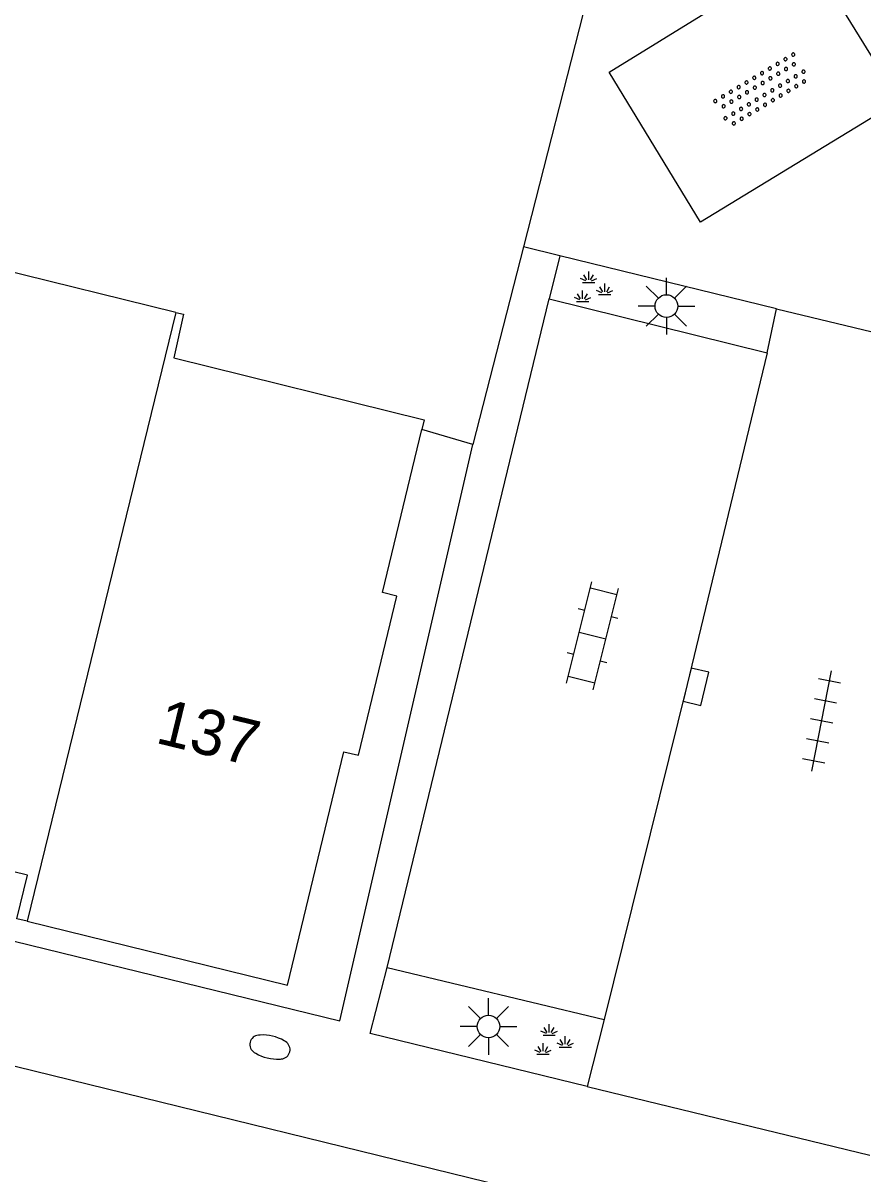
# Model space of a CAD drawing. Extents: x 125000 to 129004, y 397500 to 399008.
# Drawn here: x 126211.34 to 126229.84, y 398171.13 to 398196.47 of the extents above; entities that cross this region are included whole.
import ezdxf

# ---------------------------------------------------------------- set-up
doc = ezdxf.new("R2010")
doc.units = 0
for name, color, linetype in [('gg-afsc-hekwerk', 7, 'Continuous'), ('gg-anno-huisnummerreeks BGT', 7, 'Continuous'), ('gg-bbg-hoofdgebouw', 7, 'Continuous'), ('gg-bbg-tussenscheiding', 7, 'Continuous'), ('gg-knt-verharding', 7, 'Continuous'), ('gt-grn-weggrens', 7, 'Continuous'), ('gt-symb-brandkraan', 7, 'Continuous'), ('gt-symb-groenvak', 7, 'Continuous'), ('gt-symb-klinker verharding', 7, 'Continuous'), ('gt-symb-kolk', 7, 'Continuous'), ('gt-symb-lichtmast', 7, 'Continuous'), ('gt-symb-overige verharding', 7, 'Continuous'), ('gt-symb-tegel verharding', 7, 'Continuous')]:
    doc.layers.add(name, color=color, linetype=linetype)

# ---------------------------------------------------------------- blocks, each defined once
blk = doc.blocks.new('gt0-OVH')
at = {"layer": 'gt-symb-overige verharding'}
for points in [[(-0.972, 0.298), (-0.967, 0.308), (-0.965, 0.319), (-0.966, 0.33), (-0.971, 0.34), (-0.978, 0.348), (-0.988, 0.353), (-0.999, 0.355), (-1.01, 0.354), (-1.02, 0.349), (-1.028, 0.342), (-1.033, 0.332), (-1.035, 0.321), (-1.034, 0.31), (-1.029, 0.3), (-1.022, 0.292), (-1.012, 0.287), (-1.001, 0.285), (-0.99, 0.286), (-0.98, 0.291)], [(-0.772, 0.298), (-0.767, 0.308), (-0.765, 0.319), (-0.766, 0.33), (-0.771, 0.34), (-0.778, 0.348), (-0.788, 0.353), (-0.799, 0.355), (-0.81, 0.354), (-0.82, 0.349), (-0.828, 0.342), (-0.833, 0.332), (-0.835, 0.321), (-0.834, 0.31), (-0.829, 0.3), (-0.822, 0.292), (-0.812, 0.287), (-0.801, 0.285), (-0.79, 0.286), (-0.78, 0.291)], [(-0.572, 0.298), (-0.567, 0.308), (-0.565, 0.319), (-0.566, 0.33), (-0.571, 0.34), (-0.578, 0.348), (-0.588, 0.353), (-0.599, 0.355), (-0.61, 0.354), (-0.62, 0.349), (-0.628, 0.342), (-0.633, 0.332), (-0.635, 0.321), (-0.634, 0.31), (-0.629, 0.3), (-0.622, 0.292), (-0.612, 0.287), (-0.601, 0.285), (-0.59, 0.286), (-0.58, 0.291)], [(-0.372, 0.298), (-0.367, 0.308), (-0.365, 0.319), (-0.366, 0.33), (-0.371, 0.34), (-0.378, 0.348), (-0.388, 0.353), (-0.399, 0.355), (-0.41, 0.354), (-0.42, 0.349), (-0.428, 0.342), (-0.433, 0.332), (-0.435, 0.321), (-0.434, 0.31), (-0.429, 0.3), (-0.422, 0.292), (-0.412, 0.287), (-0.401, 0.285), (-0.39, 0.286), (-0.38, 0.291)], [(-0.172, 0.298), (-0.167, 0.308), (-0.165, 0.319), (-0.166, 0.33), (-0.171, 0.34), (-0.178, 0.348), (-0.188, 0.353), (-0.199, 0.355), (-0.21, 0.354), (-0.22, 0.349), (-0.228, 0.342), (-0.233, 0.332), (-0.235, 0.321), (-0.234, 0.31), (-0.229, 0.3), (-0.222, 0.292), (-0.212, 0.287), (-0.201, 0.285), (-0.19, 0.286), (-0.18, 0.291)], [(0.028, 0.298), (0.033, 0.308), (0.035, 0.319), (0.034, 0.33), (0.029, 0.34), (0.022, 0.348), (0.012, 0.353), (0.001, 0.355), (-0.01, 0.354), (-0.02, 0.349), (-0.028, 0.342), (-0.033, 0.332), (-0.035, 0.321), (-0.034, 0.31), (-0.029, 0.3), (-0.022, 0.292), (-0.012, 0.287), (-0.001, 0.285), (0.01, 0.286), (0.02, 0.291)], [(0.228, 0.298), (0.233, 0.308), (0.235, 0.319), (0.234, 0.33), (0.229, 0.34), (0.222, 0.348), (0.212, 0.353), (0.201, 0.355), (0.19, 0.354), (0.18, 0.349), (0.172, 0.342), (0.167, 0.332), (0.165, 0.321), (0.166, 0.31), (0.171, 0.3), (0.178, 0.292), (0.188, 0.287), (0.199, 0.285), (0.21, 0.286), (0.22, 0.291)], [(0.428, 0.298), (0.433, 0.308), (0.435, 0.319), (0.434, 0.33), (0.429, 0.34), (0.422, 0.348), (0.412, 0.353), (0.401, 0.355), (0.39, 0.354), (0.38, 0.349), (0.372, 0.342), (0.367, 0.332), (0.365, 0.321), (0.366, 0.31), (0.371, 0.3), (0.378, 0.292), (0.388, 0.287), (0.399, 0.285), (0.41, 0.286), (0.42, 0.291)], [(0.628, 0.298), (0.633, 0.308), (0.635, 0.319), (0.634, 0.33), (0.629, 0.34), (0.622, 0.348), (0.612, 0.353), (0.601, 0.355), (0.59, 0.354), (0.58, 0.349), (0.572, 0.342), (0.567, 0.332), (0.565, 0.321), (0.566, 0.31), (0.571, 0.3), (0.578, 0.292), (0.588, 0.287), (0.599, 0.285), (0.61, 0.286), (0.62, 0.291)], [(0.828, 0.298), (0.833, 0.308), (0.835, 0.319), (0.834, 0.33), (0.829, 0.34), (0.822, 0.348), (0.812, 0.353), (0.801, 0.355), (0.79, 0.354), (0.78, 0.349), (0.772, 0.342), (0.767, 0.332), (0.765, 0.321), (0.766, 0.31), (0.771, 0.3), (0.778, 0.292), (0.788, 0.287), (0.799, 0.285), (0.81, 0.286), (0.82, 0.291)], [(1.028, 0.298), (1.033, 0.308), (1.035, 0.319), (1.034, 0.33), (1.029, 0.34), (1.022, 0.348), (1.012, 0.353), (1.001, 0.355), (0.99, 0.354), (0.98, 0.349), (0.972, 0.342), (0.967, 0.332), (0.965, 0.321), (0.966, 0.31), (0.971, 0.3), (0.978, 0.292), (0.988, 0.287), (0.999, 0.285), (1.01, 0.286), (1.02, 0.291)], [(-0.872, 0.106), (-0.867, 0.116), (-0.865, 0.126), (-0.866, 0.137), (-0.871, 0.147), (-0.878, 0.156), (-0.888, 0.161), (-0.899, 0.163), (-0.91, 0.162), (-0.92, 0.157), (-0.928, 0.15), (-0.933, 0.14), (-0.935, 0.129), (-0.934, 0.118), (-0.929, 0.108), (-0.922, 0.1), (-0.912, 0.095), (-0.901, 0.092), (-0.89, 0.094), (-0.88, 0.098)], [(-0.672, 0.106), (-0.667, 0.116), (-0.665, 0.126), (-0.666, 0.137), (-0.671, 0.147), (-0.678, 0.156), (-0.688, 0.161), (-0.699, 0.163), (-0.71, 0.162), (-0.72, 0.157), (-0.728, 0.15), (-0.733, 0.14), (-0.735, 0.129), (-0.734, 0.118), (-0.729, 0.108), (-0.722, 0.1), (-0.712, 0.095), (-0.701, 0.092), (-0.69, 0.094), (-0.68, 0.098)], [(-0.472, 0.106), (-0.467, 0.116), (-0.465, 0.126), (-0.466, 0.137), (-0.471, 0.147), (-0.478, 0.156), (-0.488, 0.161), (-0.499, 0.163), (-0.51, 0.162), (-0.52, 0.157), (-0.528, 0.15), (-0.533, 0.14), (-0.535, 0.129), (-0.534, 0.118), (-0.529, 0.108), (-0.522, 0.1), (-0.512, 0.095), (-0.501, 0.092), (-0.49, 0.094), (-0.48, 0.098)], [(-0.272, 0.106), (-0.267, 0.116), (-0.265, 0.126), (-0.266, 0.137), (-0.271, 0.147), (-0.278, 0.156), (-0.288, 0.161), (-0.299, 0.163), (-0.31, 0.162), (-0.32, 0.157), (-0.328, 0.15), (-0.333, 0.14), (-0.335, 0.129), (-0.334, 0.118), (-0.329, 0.108), (-0.322, 0.1), (-0.312, 0.095), (-0.301, 0.092), (-0.29, 0.094), (-0.28, 0.098)], [(-0.072, 0.106), (-0.067, 0.116), (-0.065, 0.126), (-0.066, 0.137), (-0.071, 0.147), (-0.078, 0.156), (-0.088, 0.161), (-0.099, 0.163), (-0.11, 0.162), (-0.12, 0.157), (-0.128, 0.15), (-0.133, 0.14), (-0.135, 0.129), (-0.134, 0.118), (-0.129, 0.108), (-0.122, 0.1), (-0.112, 0.095), (-0.101, 0.092), (-0.09, 0.094), (-0.08, 0.098)], [(0.128, 0.106), (0.133, 0.116), (0.135, 0.126), (0.134, 0.137), (0.129, 0.147), (0.122, 0.156), (0.112, 0.161), (0.101, 0.163), (0.09, 0.162), (0.08, 0.157), (0.072, 0.15), (0.067, 0.14), (0.065, 0.129), (0.066, 0.118), (0.071, 0.108), (0.078, 0.1), (0.088, 0.095), (0.099, 0.092), (0.11, 0.094), (0.12, 0.098)], [(0.328, 0.106), (0.333, 0.116), (0.335, 0.126), (0.334, 0.137), (0.329, 0.147), (0.322, 0.156), (0.312, 0.161), (0.301, 0.163), (0.29, 0.162), (0.28, 0.157), (0.272, 0.15), (0.267, 0.14), (0.265, 0.129), (0.266, 0.118), (0.271, 0.108), (0.278, 0.1), (0.288, 0.095), (0.299, 0.092), (0.31, 0.094), (0.32, 0.098)], [(0.528, 0.106), (0.533, 0.116), (0.535, 0.126), (0.534, 0.137), (0.529, 0.147), (0.522, 0.156), (0.512, 0.161), (0.501, 0.163), (0.49, 0.162), (0.48, 0.157), (0.472, 0.15), (0.467, 0.14), (0.465, 0.129), (0.466, 0.118), (0.471, 0.108), (0.478, 0.1), (0.488, 0.095), (0.499, 0.092), (0.51, 0.094), (0.52, 0.098)], [(0.728, 0.106), (0.733, 0.116), (0.735, 0.126), (0.734, 0.137), (0.729, 0.147), (0.722, 0.156), (0.712, 0.161), (0.701, 0.163), (0.69, 0.162), (0.68, 0.157), (0.672, 0.15), (0.667, 0.14), (0.665, 0.129), (0.666, 0.118), (0.671, 0.108), (0.678, 0.1), (0.688, 0.095), (0.699, 0.092), (0.71, 0.094), (0.72, 0.098)], [(0.928, 0.106), (0.933, 0.116), (0.935, 0.126), (0.934, 0.137), (0.929, 0.147), (0.922, 0.156), (0.912, 0.161), (0.901, 0.163), (0.89, 0.162), (0.88, 0.157), (0.872, 0.15), (0.867, 0.14), (0.865, 0.129), (0.866, 0.118), (0.871, 0.108), (0.878, 0.1), (0.888, 0.095), (0.899, 0.092), (0.91, 0.094), (0.92, 0.098)], [(-0.972, -0.142), (-0.967, -0.132), (-0.965, -0.121), (-0.966, -0.11), (-0.971, -0.1), (-0.978, -0.092), (-0.988, -0.087), (-0.999, -0.085), (-1.01, -0.086), (-1.02, -0.091), (-1.028, -0.098), (-1.033, -0.108), (-1.035, -0.119), (-1.034, -0.13), (-1.029, -0.14), (-1.022, -0.148), (-1.012, -0.153), (-1.001, -0.155), (-0.99, -0.154), (-0.98, -0.149)], [(-0.772, -0.142), (-0.767, -0.132), (-0.765, -0.121), (-0.766, -0.11), (-0.771, -0.1), (-0.778, -0.092), (-0.788, -0.087), (-0.799, -0.085), (-0.81, -0.086), (-0.82, -0.091), (-0.828, -0.098), (-0.833, -0.108), (-0.835, -0.119), (-0.834, -0.13), (-0.829, -0.14), (-0.822, -0.148), (-0.812, -0.153), (-0.801, -0.155), (-0.79, -0.154), (-0.78, -0.149)], [(-0.572, -0.142), (-0.567, -0.132), (-0.565, -0.121), (-0.566, -0.11), (-0.571, -0.1), (-0.578, -0.092), (-0.588, -0.087), (-0.599, -0.085), (-0.61, -0.086), (-0.62, -0.091), (-0.628, -0.098), (-0.633, -0.108), (-0.635, -0.119), (-0.634, -0.13), (-0.629, -0.14), (-0.622, -0.148), (-0.612, -0.153), (-0.601, -0.155), (-0.59, -0.154), (-0.58, -0.149)], [(-0.372, -0.142), (-0.367, -0.132), (-0.365, -0.121), (-0.366, -0.11), (-0.371, -0.1), (-0.378, -0.092), (-0.388, -0.087), (-0.399, -0.085), (-0.41, -0.086), (-0.42, -0.091), (-0.428, -0.098), (-0.433, -0.108), (-0.435, -0.119), (-0.434, -0.13), (-0.429, -0.14), (-0.422, -0.148), (-0.412, -0.153), (-0.401, -0.155), (-0.39, -0.154), (-0.38, -0.149)], [(-0.172, -0.142), (-0.167, -0.132), (-0.165, -0.121), (-0.166, -0.11), (-0.171, -0.1), (-0.178, -0.092), (-0.188, -0.087), (-0.199, -0.085), (-0.21, -0.086), (-0.22, -0.091), (-0.228, -0.098), (-0.233, -0.108), (-0.235, -0.119), (-0.234, -0.13), (-0.229, -0.14), (-0.222, -0.148), (-0.212, -0.153), (-0.201, -0.155), (-0.19, -0.154), (-0.18, -0.149)], [(0.028, -0.142), (0.033, -0.132), (0.035, -0.121), (0.034, -0.11), (0.029, -0.1), (0.022, -0.092), (0.012, -0.087), (0.001, -0.085), (-0.01, -0.086), (-0.02, -0.091), (-0.028, -0.098), (-0.033, -0.108), (-0.035, -0.119), (-0.034, -0.13), (-0.029, -0.14), (-0.022, -0.148), (-0.012, -0.153), (-0.001, -0.155), (0.01, -0.154), (0.02, -0.149)], [(0.228, -0.142), (0.233, -0.132), (0.235, -0.121), (0.234, -0.11), (0.229, -0.1), (0.222, -0.092), (0.212, -0.087), (0.201, -0.085), (0.19, -0.086), (0.18, -0.091), (0.172, -0.098), (0.167, -0.108), (0.165, -0.119), (0.166, -0.13), (0.171, -0.14), (0.178, -0.148), (0.188, -0.153), (0.199, -0.155), (0.21, -0.154), (0.22, -0.149)], [(0.428, -0.142), (0.433, -0.132), (0.435, -0.121), (0.434, -0.11), (0.429, -0.1), (0.422, -0.092), (0.412, -0.087), (0.401, -0.085), (0.39, -0.086), (0.38, -0.091), (0.372, -0.098), (0.367, -0.108), (0.365, -0.119), (0.366, -0.13), (0.371, -0.14), (0.378, -0.148), (0.388, -0.153), (0.399, -0.155), (0.41, -0.154), (0.42, -0.149)], [(0.628, -0.142), (0.633, -0.132), (0.635, -0.121), (0.634, -0.11), (0.629, -0.1), (0.622, -0.092), (0.612, -0.087), (0.601, -0.085), (0.59, -0.086), (0.58, -0.091), (0.572, -0.098), (0.567, -0.108), (0.565, -0.119), (0.566, -0.13), (0.571, -0.14), (0.578, -0.148), (0.588, -0.153), (0.599, -0.155), (0.61, -0.154), (0.62, -0.149)], [(0.828, -0.142), (0.833, -0.132), (0.835, -0.121), (0.834, -0.11), (0.829, -0.1), (0.822, -0.092), (0.812, -0.087), (0.801, -0.085), (0.79, -0.086), (0.78, -0.091), (0.772, -0.098), (0.767, -0.108), (0.765, -0.119), (0.766, -0.13), (0.771, -0.14), (0.778, -0.148), (0.788, -0.153), (0.799, -0.155), (0.81, -0.154), (0.82, -0.149)], [(1.028, -0.142), (1.033, -0.132), (1.035, -0.121), (1.034, -0.11), (1.029, -0.1), (1.022, -0.092), (1.012, -0.087), (1.001, -0.085), (0.99, -0.086), (0.98, -0.091), (0.972, -0.098), (0.967, -0.108), (0.965, -0.119), (0.966, -0.13), (0.971, -0.14), (0.978, -0.148), (0.988, -0.153), (0.999, -0.155), (1.01, -0.154), (1.02, -0.149)], [(-0.872, -0.334), (-0.867, -0.324), (-0.865, -0.314), (-0.866, -0.303), (-0.871, -0.293), (-0.878, -0.284), (-0.888, -0.279), (-0.899, -0.277), (-0.91, -0.278), (-0.92, -0.283), (-0.928, -0.29), (-0.933, -0.3), (-0.935, -0.311), (-0.934, -0.322), (-0.929, -0.332), (-0.922, -0.34), (-0.912, -0.345), (-0.901, -0.348), (-0.89, -0.346), (-0.88, -0.342)], [(-0.672, -0.334), (-0.667, -0.324), (-0.665, -0.314), (-0.666, -0.303), (-0.671, -0.293), (-0.678, -0.284), (-0.688, -0.279), (-0.699, -0.277), (-0.71, -0.278), (-0.72, -0.283), (-0.728, -0.29), (-0.733, -0.3), (-0.735, -0.311), (-0.734, -0.322), (-0.729, -0.332), (-0.722, -0.34), (-0.712, -0.345), (-0.701, -0.348), (-0.69, -0.346), (-0.68, -0.342)], [(-0.472, -0.334), (-0.467, -0.324), (-0.465, -0.314), (-0.466, -0.303), (-0.471, -0.293), (-0.478, -0.284), (-0.488, -0.279), (-0.499, -0.277), (-0.51, -0.278), (-0.52, -0.283), (-0.528, -0.29), (-0.533, -0.3), (-0.535, -0.311), (-0.534, -0.322), (-0.529, -0.332), (-0.522, -0.34), (-0.512, -0.345), (-0.501, -0.348), (-0.49, -0.346), (-0.48, -0.342)], [(-0.272, -0.334), (-0.267, -0.324), (-0.265, -0.314), (-0.266, -0.303), (-0.271, -0.293), (-0.278, -0.284), (-0.288, -0.279), (-0.299, -0.277), (-0.31, -0.278), (-0.32, -0.283), (-0.328, -0.29), (-0.333, -0.3), (-0.335, -0.311), (-0.334, -0.322), (-0.329, -0.332), (-0.322, -0.34), (-0.312, -0.345), (-0.301, -0.348), (-0.29, -0.346), (-0.28, -0.342)], [(-0.072, -0.334), (-0.067, -0.324), (-0.065, -0.314), (-0.066, -0.303), (-0.071, -0.293), (-0.078, -0.284), (-0.088, -0.279), (-0.099, -0.277), (-0.11, -0.278), (-0.12, -0.283), (-0.128, -0.29), (-0.133, -0.3), (-0.135, -0.311), (-0.134, -0.322), (-0.129, -0.332), (-0.122, -0.34), (-0.112, -0.345), (-0.101, -0.348), (-0.09, -0.346), (-0.08, -0.342)], [(0.128, -0.334), (0.133, -0.324), (0.135, -0.314), (0.134, -0.303), (0.129, -0.293), (0.122, -0.284), (0.112, -0.279), (0.101, -0.277), (0.09, -0.278), (0.08, -0.283), (0.072, -0.29), (0.067, -0.3), (0.065, -0.311), (0.066, -0.322), (0.071, -0.332), (0.078, -0.34), (0.088, -0.345), (0.099, -0.348), (0.11, -0.346), (0.12, -0.342)], [(0.328, -0.334), (0.333, -0.324), (0.335, -0.314), (0.334, -0.303), (0.329, -0.293), (0.322, -0.284), (0.312, -0.279), (0.301, -0.277), (0.29, -0.278), (0.28, -0.283), (0.272, -0.29), (0.267, -0.3), (0.265, -0.311), (0.266, -0.322), (0.271, -0.332), (0.278, -0.34), (0.288, -0.345), (0.299, -0.348), (0.31, -0.346), (0.32, -0.342)], [(0.528, -0.334), (0.533, -0.324), (0.535, -0.314), (0.534, -0.303), (0.529, -0.293), (0.522, -0.284), (0.512, -0.279), (0.501, -0.277), (0.49, -0.278), (0.48, -0.283), (0.472, -0.29), (0.467, -0.3), (0.465, -0.311), (0.466, -0.322), (0.471, -0.332), (0.478, -0.34), (0.488, -0.345), (0.499, -0.348), (0.51, -0.346), (0.52, -0.342)], [(0.728, -0.334), (0.733, -0.324), (0.735, -0.314), (0.734, -0.303), (0.729, -0.293), (0.722, -0.284), (0.712, -0.279), (0.701, -0.277), (0.69, -0.278), (0.68, -0.283), (0.672, -0.29), (0.667, -0.3), (0.665, -0.311), (0.666, -0.322), (0.671, -0.332), (0.678, -0.34), (0.688, -0.345), (0.699, -0.348), (0.71, -0.346), (0.72, -0.342)], [(0.928, -0.334), (0.933, -0.324), (0.935, -0.314), (0.934, -0.303), (0.929, -0.293), (0.922, -0.284), (0.912, -0.279), (0.901, -0.277), (0.89, -0.278), (0.88, -0.283), (0.872, -0.29), (0.867, -0.3), (0.865, -0.311), (0.866, -0.322), (0.871, -0.332), (0.878, -0.34), (0.888, -0.345), (0.899, -0.348), (0.91, -0.346), (0.92, -0.342)]]:
    blk.add_lwpolyline(points, close=True, dxfattribs=at)
blk = doc.blocks.new('gt0-GRVAK')
at = {"layer": 'gt-symb-groenvak'}
for p, q in [((-0.091, 0.211), (-0.156, 0.322)), ((-0.047, 0.214), (-0.047, 0.393)), ((-0.004, 0.211), (0.061, 0.322)), ((-0.11, 0.189), (-0.228, 0.24)), ((-0.182, 0.153), (0.088, 0.153)), ((0.015, 0.189), (0.133, 0.24)), ((0.262, -0.052), (0.197, 0.059)), ((0.305, -0.049), (0.305, 0.13)), ((0.349, -0.052), (0.414, 0.059)), ((-0.245, -0.228), (-0.363, -0.177)), ((-0.226, -0.206), (-0.291, -0.095)), ((-0.183, -0.203), (-0.183, -0.024)), ((-0.139, -0.206), (-0.074, -0.095)), ((-0.12, -0.228), (-0.002, -0.177)), ((0.243, -0.074), (0.125, -0.023)), ((0.17, -0.11), (0.441, -0.11)), ((0.368, -0.074), (0.486, -0.023)), ((-0.318, -0.264), (-0.047, -0.264))]:
    blk.add_line(p, q, dxfattribs=at)
blk = doc.blocks.new('gt0-KL1')
at = {"layer": 'gt-symb-klinker verharding'}
for p, q in [((-1.15, 0.3), (1.15, 0.3)), ((-1, -0.3), (-1, 0.3)), ((-0.5, 0.3), (-0.5, 0.45)), ((0, -0.3), (0, 0.3)), ((0.5, 0.3), (0.5, 0.45)), ((1, -0.3), (1, 0.3)), ((-1.15, -0.3), (1.15, -0.3)), ((-0.5, -0.45), (-0.5, -0.3)), ((0.5, -0.45), (0.5, -0.3))]:
    blk.add_line(p, q, dxfattribs=at)
blk = doc.blocks.new('gt0-LMAST')
at = {"layer": 'gt-symb-lichtmast'}
for p, q in [((-0.005, 0.246), (-0.005, 0.621)), ((-0.182, 0.173), (-0.447, 0.438)), ((0.172, 0.173), (0.437, 0.438)), ((-0.255, -0.004), (-0.63, -0.004)), ((-0.182, -0.181), (-0.447, -0.446)), ((0.437, -0.446), (0.172, -0.181)), ((0.245, -0.004), (0.62, -0.004)), ((-0.005, -0.254), (-0.005, -0.629))]:
    blk.add_line(p, q, dxfattribs=at)
blk.add_circle((-0.005, -0.004), 0.25, dxfattribs=at)
blk = doc.blocks.new('gt0-KOLK')
at = {"layer": 'gt-symb-kolk'}
blk.add_lwpolyline([(0, 0), (0.375, 0), (0.375, 0.4), (-0.375, 0.4), (-0.375, 0), (0, 0)], dxfattribs=at)
blk = doc.blocks.new('gt0-TEG1')
at = {"layer": 'gt-symb-tegel verharding'}
for p, q in [((-1.125, 0), (1.125, 0)), ((-0.9, -0.25), (-0.9, 0.25)), ((-0.45, -0.25), (-0.45, 0.25)), ((0, -0.25), (0, 0.25)), ((0.45, -0.25), (0.45, 0.25)), ((0.9, -0.25), (0.9, 0.25))]:
    blk.add_line(p, q, dxfattribs=at)
blk = doc.blocks.new('gt0-BR')
at = {"layer": 'gt-symb-brandkraan'}
for centre, radius, start, end in [((-0.244, 0), 0.206, 107.5669, 252.4331), ((0.599, -2.664), 3, 106.892, 107.5669), ((0, -0.691), 0.938, 73.108, 106.892), ((-0.599, -2.664), 3, 72.4331, 73.108), ((0.244, 0), 0.206, 287.567, 72.4331), ((0.599, 2.664), 3, 252.4331, 253.108), ((0, 0.691), 0.938, 253.108, 286.8921), ((-0.599, 2.664), 3, 286.8921, 287.567)]:
    blk.add_arc(centre, radius, start, end, dxfattribs=at)

msp = doc.modelspace()

# ---------------------------------------------------------------- linework, layer by layer
at = {"layer": 'gg-afsc-hekwerk'}
for p, q in [((126224.189, 398198.679), (126222.36, 398191.544)), ((126222.36, 398191.544), (126221.244, 398187.189)), ((126221.244, 398187.189), (126220.122, 398187.522))]:
    msp.add_line(p, q, dxfattribs=at)
at = {"layer": 'gg-bbg-hoofdgebouw'}
msp.add_line((126214.703, 398190.101), (126209.169, 398191.459), dxfattribs=at)
for points in [[(126214.703, 398190.101), (126214.875, 398190.059), (126214.663, 398189.099), (126220.174, 398187.736), (126220.122, 398187.522)], [(126211.427, 398176.696), (126217.167, 398175.293), (126218.408, 398180.427), (126218.728, 398180.35), (126219.575, 398183.854), (126219.254, 398183.931), (126220.122, 398187.522)], [(126211.427, 398176.696), (126211.206, 398176.75), (126211.441, 398177.712), (126206.125, 398179.012)]]:
    msp.add_lwpolyline(points, dxfattribs=at)
at = {"layer": 'gg-bbg-tussenscheiding'}
msp.add_line((126214.703, 398190.101), (126211.427, 398176.696), dxfattribs=at)
at = {"layer": 'gg-knt-verharding'}
for p, q in [((126223.162, 398191.348), (126222.927, 398190.398)), ((126227.935, 398190.179), (126223.162, 398191.348)), ((126219.356, 398175.68), (126222.927, 398190.398)), ((126222.927, 398190.398), (126227.731, 398189.213)), ((126142.992, 398190.223), (126224.033, 398170.354)), ((126227.731, 398189.213), (126227.935, 398190.179)), ((126219.356, 398175.68), (126224.138, 398174.532)), ((126224.138, 398174.532), (126223.766, 398173.059))]:
    msp.add_line(p, q, dxfattribs=at)
for points in [[(126226.26, 398192.085), (126224.246, 398195.388), (126228.588, 398198.065), (126230.636, 398194.747), (126226.26, 398192.085)], [(126227.731, 398189.213), (126225.964, 398181.907), (126224.138, 398174.532)], [(126166.779, 398187.103), (126218.315, 398174.505), (126221.244, 398187.189)], [(126223.766, 398173.059), (126218.988, 398174.229), (126219.356, 398175.68)]]:
    msp.add_lwpolyline(points, dxfattribs=at)
at = {"layer": 'gt-grn-weggrens'}
for p, q in [((126223.162, 398191.348), (126222.36, 398191.544)), ((126227.935, 398190.179), (126234.149, 398188.682)), ((126223.766, 398173.059), (126229.993, 398171.548))]:
    msp.add_line(p, q, dxfattribs=at)

# ---------------------------------------------------------------- block references
at = {"layer": 'gt-symb-brandkraan', "rotation": -13.480126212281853}
msp.add_blockref('gt0-BR', (126216.777, 398173.928), dxfattribs=at)
at = {"layer": 'gt-symb-groenvak'}
for p in [(126223.845, 398190.604), (126222.975, 398174.037)]:
    msp.add_blockref('gt0-GRVAK', p, dxfattribs=at)
at = {"layer": 'gt-symb-klinker verharding', "rotation": 75.93596328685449}
msp.add_blockref('gt0-KL1', (126223.882, 398182.983), dxfattribs=at)
at = {"layer": 'gt-symb-kolk', "rotation": -103.59156043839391}
msp.add_blockref('gt0-KOLK', (126225.964, 398181.907), dxfattribs=at)
at = {"layer": 'gt-symb-lichtmast'}
for p in [(126225.514, 398190.242), (126221.597, 398174.384)]:
    msp.add_blockref('gt0-LMAST', p, dxfattribs=at)
at = {"layer": 'gt-symb-overige verharding', "rotation": 30.796713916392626}
msp.add_blockref('gt0-OVH', (126227.608, 398194.989), dxfattribs=at)
at = {"layer": 'gt-symb-tegel verharding', "rotation": 78.86988891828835}
msp.add_blockref('gt0-TEG1', (126228.927, 398181.105), dxfattribs=at)

# ---------------------------------------------------------------- texts
at = {"layer": 'gg-anno-huisnummerreeks BGT'}
msp.add_text('137', height=1, rotation=346.3, dxfattribs=at).set_placement((126214.23, 398180.632))

doc.saveas('drawing.dxf')
